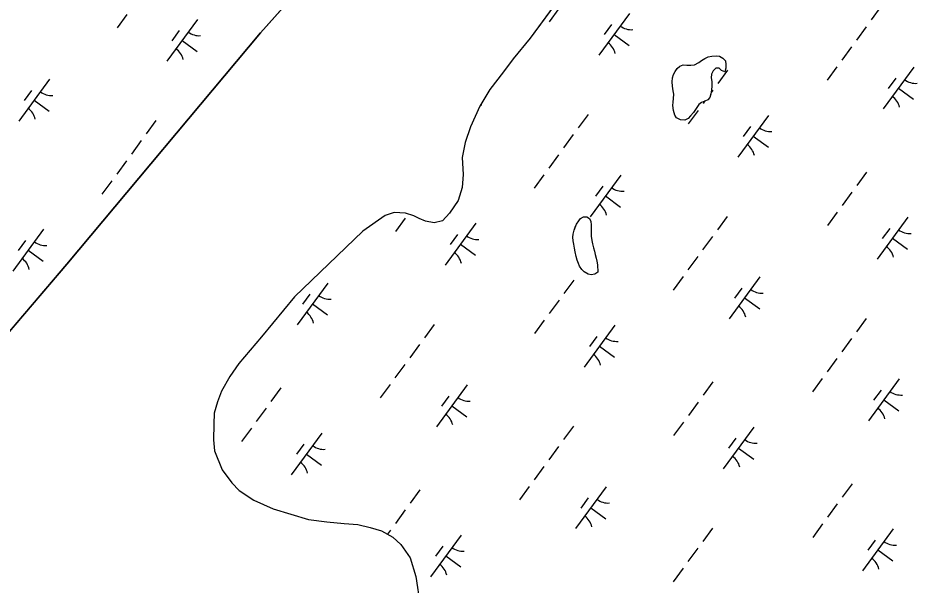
# Model space of a CAD drawing. Extents: x 3905714 to 3926767, y 183354 to 205755.
# Drawn here: x 3917019 to 3917886, y 197279 to 197826 of the extents above; entities that cross this region are included whole.
import ezdxf

# ---------------------------------------------------------------- set-up
doc = ezdxf.new("R2010")
doc.units = 0
doc.layers.add('V-TOPO-SHOR', color=7, linetype='Continuous')
doc.layers.add('V-WETL-SWMP', color=7, linetype='Continuous')

msp = doc.modelspace()

# ---------------------------------------------------------------- linework, layer by layer
at = {"layer": 'V-TOPO-SHOR'}
for points in [[(3916616.34, 196935.07), (3916635.79, 196956.89), (3916657.9, 196984.97), (3916695.87, 197046.91), (3916720.75, 197104.22), (3916733.49, 197137.58), (3916748.32, 197173.01), (3916772.61, 197217.26), (3916817.92, 197283.34), (3916964.22, 197470.01), (3917065.73, 197589.03), (3917252.47, 197812.02), (3917379.36, 197954.37)], [(3917569.44, 197884.86), (3917512.57, 197806.85), (3917496.26, 197787.09), (3917486.79, 197774.61), (3917473.63, 197757.45), (3917464.13, 197741.31), (3917455.14, 197721.52), (3917449.83, 197706.4), (3917447.13, 197691.79), (3917448.08, 197675.59), (3917446.96, 197663.06), (3917443.23, 197650.55), (3917434.8, 197638.06), (3917427.97, 197630.79), (3917420.12, 197628.74), (3917411.77, 197630.36), (3917405.52, 197633.01), (3917400.31, 197635.65), (3917392.49, 197638.31), (3917381.52, 197638.89), (3917372.63, 197635.81), (3917351.12, 197620.79), (3917285.46, 197557.45), (3917253.37, 197518.98), (3917231.8, 197492.99), (3917222.85, 197480.5), (3917214.93, 197466.45), (3917211.21, 197456.02), (3917208.01, 197445.07), (3917207.43, 197434.63), (3917207.34, 197419.48), (3917208.33, 197409.03), (3917215.53, 197390.7), (3917224.86, 197378.11), (3917232.13, 197370.76), (3917246.18, 197361.27), (3917264.93, 197352.8), (3917298.83, 197342.68), (3917316.57, 197340.49), (3917333.28, 197338.82), (3917346.33, 197337.7), (3917358.33, 197335.02), (3917369.28, 197331.82), (3917380.21, 197325.49), (3917388, 197318.65), (3917396.81, 197305.54), (3917402.45, 197287.75), (3917406.47, 197260.04)], [(3917670.15, 197735.16), (3917667.31, 197732.12), (3917664.95, 197729.55), (3917661.66, 197727.93), (3917657.43, 197728.18), (3917653.68, 197730.09), (3917652.05, 197732.68), (3917650.9, 197737.15), (3917650.23, 197742.09), (3917650.48, 197745.14), (3917650.97, 197748.89), (3917651, 197753.12), (3917650.54, 197756.18), (3917649.87, 197760.64), (3917649.42, 197764.87), (3917649.92, 197768.86), (3917650.87, 197771.91), (3917652.3, 197774.96), (3917654.2, 197777.76), (3917656.79, 197780.1), (3917660.09, 197781.25), (3917663.61, 197781), (3917667.6, 197780.97), (3917671.13, 197781.42), (3917675.13, 197783.51), (3917677.96, 197785.61), (3917681.03, 197787.47), (3917684.09, 197788.86), (3917687.62, 197789.55), (3917691.85, 197789.99), (3917695.13, 197789.5), (3917698.41, 197787.84), (3917700.98, 197785.01), (3917701.43, 197781.48), (3917701.17, 197777.96), (3917700.21, 197774.68), (3917697.17, 197775.87), (3917694.83, 197778), (3917691.54, 197778.01), (3917688.94, 197775.45), (3917687.52, 197772.4), (3917687.02, 197768.65), (3917687.71, 197765.12), (3917687.68, 197760.66), (3917687.43, 197757.14), (3917686.93, 197753.14), (3917685.74, 197749.86), (3917683.85, 197747.53), (3917681.02, 197746.37), (3917677.73, 197744.98), (3917675.37, 197743.11), (3917670.15, 197735.16)], [(3917577.88, 197581.15), (3917575.05, 197579.29), (3917571.53, 197578.6), (3917568.48, 197579.32), (3917564.73, 197581.46), (3917562.4, 197583.82), (3917560.3, 197586.89), (3917559.14, 197589.71), (3917557.99, 197592.77), (3917557.07, 197596.3), (3917556.15, 197600.77), (3917555.47, 197604.3), (3917554.79, 197608.29), (3917554.1, 197611.59), (3917553.89, 197614.88), (3917553.91, 197617.93), (3917554.87, 197621.92), (3917556.06, 197624.73), (3917557.25, 197627.54), (3917559.38, 197630.82), (3917561.28, 197633.15), (3917564.1, 197634.78), (3917567.16, 197634.76), (3917569.97, 197633.1), (3917571.12, 197630.04), (3917571.57, 197626.99), (3917571.32, 197623.23), (3917571.3, 197620.18), (3917571.27, 197615.95), (3917571.95, 197611.72), (3917572.64, 197608.66), (3917573.56, 197604.66), (3917574.48, 197601.6), (3917575.4, 197598.31), (3917576.32, 197594.78), (3917576.77, 197591.73), (3917577.45, 197588.2), (3917577.88, 197581.15)]]:
    msp.add_lwpolyline(points, dxfattribs=at)
at = {"layer": 'V-WETL-SWMP'}
for p, q in [((3917379.36, 197954.37), (3917252.47, 197812.02)), ((3917569.44, 197884.86), (3917512.57, 197806.85)), ((3917540.36, 197835.67), (3917530.9, 197822.76)), ((3917850.87, 197837.46), (3917841.41, 197824.55)), ((3917123.68, 197829.85), (3917114.23, 197816.94)), ((3917608.37, 197830.84), (3917578.82, 197790.51)), ((3917191.69, 197825.01), (3917162.14, 197784.68)), ((3917590.91, 197820.07), (3917583.82, 197810.39)), ((3917836.69, 197818.1), (3917827.23, 197805.19)), ((3917252.47, 197812.02), (3917065.73, 197589.03)), ((3917174.24, 197814.25), (3917167.15, 197804.57)), ((3917593.59, 197810.67), (3917608.11, 197800.03)), ((3917176.92, 197804.85), (3917191.44, 197794.21)), ((3917512.57, 197806.85), (3917496.26, 197787.09)), ((3917822.5, 197798.74), (3917813.05, 197785.83)), ((3917496.26, 197787.09), (3917486.79, 197774.61)), ((3917671.13, 197781.42), (3917675.13, 197783.51)), ((3917675.13, 197783.51), (3917677.96, 197785.61)), ((3917677.96, 197785.61), (3917681.03, 197787.47)), ((3917681.03, 197787.47), (3917684.09, 197788.86)), ((3917684.09, 197788.86), (3917687.62, 197789.55)), ((3917687.62, 197789.55), (3917691.85, 197789.99)), ((3917691.85, 197789.99), (3917695.13, 197789.5)), ((3917695.13, 197789.5), (3917698.41, 197787.84)), ((3917698.41, 197787.84), (3917700.98, 197785.01)), ((3917700.98, 197785.01), (3917701.43, 197781.48)), ((3917486.79, 197774.61), (3917473.63, 197757.45)), ((3917650.87, 197771.91), (3917652.3, 197774.96)), ((3917652.3, 197774.96), (3917654.2, 197777.76)), ((3917654.2, 197777.76), (3917656.79, 197780.1)), ((3917656.79, 197780.1), (3917660.09, 197781.25)), ((3917660.09, 197781.25), (3917663.61, 197781)), ((3917663.61, 197781), (3917667.6, 197780.97)), ((3917667.6, 197780.97), (3917671.13, 197781.42)), ((3917688.94, 197775.45), (3917687.52, 197772.4)), ((3917691.54, 197778.01), (3917688.94, 197775.45)), ((3917694.83, 197778), (3917691.54, 197778.01)), ((3917702.91, 197776.08), (3917693.45, 197763.18)), ((3917697.17, 197775.87), (3917694.83, 197778)), ((3917700.21, 197774.68), (3917697.17, 197775.87)), ((3917701.17, 197777.96), (3917700.21, 197774.68)), ((3917701.43, 197781.48), (3917701.17, 197777.96)), ((3917808.32, 197779.38), (3917798.86, 197766.47)), ((3917882.5, 197779.05), (3917852.95, 197738.72)), ((3917049.15, 197767.4), (3917019.6, 197727.06)), ((3917649.42, 197764.87), (3917649.92, 197768.86)), ((3917649.92, 197768.86), (3917650.87, 197771.91)), ((3917687.52, 197772.4), (3917687.02, 197768.65)), ((3917687.02, 197768.65), (3917687.71, 197765.12)), ((3917687.71, 197765.12), (3917687.68, 197760.66)), ((3917865.05, 197768.28), (3917857.96, 197758.6)), ((3917031.7, 197756.63), (3917024.61, 197746.95)), ((3917473.63, 197757.45), (3917464.13, 197741.31)), ((3917649.87, 197760.64), (3917649.42, 197764.87)), ((3917650.54, 197756.18), (3917649.87, 197760.64)), ((3917687.43, 197757.13), (3917686.93, 197753.15)), ((3917688.72, 197756.72), (3917687.1, 197754.52)), ((3917687.68, 197760.66), (3917687.43, 197757.13)), ((3917867.73, 197758.88), (3917882.25, 197748.24)), ((3917650.48, 197745.14), (3917650.97, 197748.89)), ((3917651, 197753.12), (3917650.54, 197756.18)), ((3917650.97, 197748.89), (3917651, 197753.12)), ((3917685.74, 197749.86), (3917683.85, 197747.53)), ((3917686.93, 197753.15), (3917685.74, 197749.86)), ((3917034.38, 197747.23), (3917048.9, 197736.59)), ((3917464.13, 197741.31), (3917455.14, 197721.52)), ((3917465.02, 197742.82), (3917465.57, 197742.42)), ((3917650.23, 197742.09), (3917650.48, 197745.14)), ((3917650.9, 197737.15), (3917650.23, 197742.09)), ((3917675.37, 197743.11), (3917670.15, 197735.16)), ((3917677.73, 197744.98), (3917675.37, 197743.11)), ((3917681.02, 197746.37), (3917677.73, 197744.98)), ((3917681.18, 197746.43), (3917679.27, 197743.82)), ((3917683.85, 197747.53), (3917681.02, 197746.37)), ((3917568.38, 197733.33), (3917558.92, 197720.42)), ((3917652.05, 197732.68), (3917650.9, 197737.15)), ((3917653.68, 197730.09), (3917652.05, 197732.68)), ((3917667.31, 197732.12), (3917664.95, 197729.55)), ((3917674.54, 197737.36), (3917665.08, 197724.46)), ((3917670.15, 197735.16), (3917667.31, 197732.12)), ((3917742.55, 197732.53), (3917713, 197692.2)), ((3917151.7, 197727.5), (3917142.25, 197714.59)), ((3917657.43, 197728.19), (3917653.68, 197730.09)), ((3917661.65, 197727.93), (3917657.43, 197728.19)), ((3917664.95, 197729.55), (3917661.65, 197727.93)), ((3917725.09, 197721.77), (3917718, 197712.09)), ((3917455.14, 197721.52), (3917449.83, 197706.4)), ((3917554.19, 197713.97), (3917544.74, 197701.06)), ((3917137.52, 197708.14), (3917128.06, 197695.23)), ((3917449.83, 197706.4), (3917447.13, 197691.79)), ((3917727.77, 197712.37), (3917742.29, 197701.73)), ((3917123.33, 197688.78), (3917113.88, 197675.87)), ((3917447.13, 197691.79), (3917448.08, 197675.59)), ((3917540.01, 197694.61), (3917530.55, 197681.7)), ((3917448.08, 197675.59), (3917446.96, 197663.06)), ((3917525.82, 197675.25), (3917516.37, 197662.34)), ((3917600.01, 197674.92), (3917570.46, 197634.58)), ((3917837.08, 197677.78), (3917827.63, 197664.87)), ((3917109.15, 197669.42), (3917099.69, 197656.51)), ((3917446.96, 197663.06), (3917443.23, 197650.55)), ((3917582.55, 197664.15), (3917575.46, 197654.47)), ((3917585.23, 197654.75), (3917599.75, 197644.11)), ((3917822.9, 197658.42), (3917813.44, 197645.51)), ((3917443.23, 197650.55), (3917434.8, 197638.06)), ((3917372.63, 197635.81), (3917351.12, 197620.79)), ((3917381.52, 197638.89), (3917372.63, 197635.81)), ((3917392.49, 197638.31), (3917381.52, 197638.89)), ((3917400.31, 197635.65), (3917392.49, 197638.31)), ((3917405.52, 197633.01), (3917400.31, 197635.65)), ((3917434.8, 197638.06), (3917427.97, 197630.79)), ((3917702.55, 197635.02), (3917693.1, 197622.11)), ((3917808.72, 197639.06), (3917799.26, 197626.15)), ((3917392.04, 197633.23), (3917382.59, 197620.33)), ((3917411.77, 197630.36), (3917405.52, 197633.01)), ((3917420.12, 197628.74), (3917411.77, 197630.36)), ((3917427.97, 197630.79), (3917420.12, 197628.74)), ((3917460.05, 197628.4), (3917430.5, 197588.07)), ((3917554.87, 197621.92), (3917557.25, 197627.54)), ((3917557.25, 197627.54), (3917559.38, 197630.82)), ((3917559.38, 197630.82), (3917561.28, 197633.15)), ((3917561.28, 197633.15), (3917564.1, 197634.78)), ((3917564.1, 197634.78), (3917567.16, 197634.76)), ((3917567.16, 197634.76), (3917569.97, 197633.1)), ((3917569.97, 197633.1), (3917571.12, 197630.04)), ((3917571.12, 197630.04), (3917571.57, 197626.99)), ((3917571.57, 197626.99), (3917571.32, 197623.23)), ((3917876.73, 197634.23), (3917847.18, 197593.89)), ((3917043.38, 197622.58), (3917013.83, 197582.24)), ((3917351.12, 197620.79), (3917285.46, 197557.45)), ((3917442.6, 197617.64), (3917435.51, 197607.96)), ((3917553.89, 197614.88), (3917553.91, 197617.93)), ((3917553.91, 197617.93), (3917554.87, 197621.92)), ((3917571.32, 197623.23), (3917571.27, 197615.95)), ((3917859.27, 197623.46), (3917852.18, 197613.78)), ((3917025.93, 197611.81), (3917018.83, 197602.13)), ((3917554.1, 197611.59), (3917553.89, 197614.88)), ((3917554.79, 197608.29), (3917554.1, 197611.59)), ((3917571.27, 197615.95), (3917571.96, 197611.72)), ((3917571.96, 197611.72), (3917572.64, 197608.66)), ((3917688.37, 197615.66), (3917678.91, 197602.75)), ((3917861.95, 197614.06), (3917876.47, 197603.42)), ((3917028.6, 197602.41), (3917043.12, 197591.77)), ((3917445.28, 197608.24), (3917459.8, 197597.6)), ((3917555.47, 197604.3), (3917554.79, 197608.29)), ((3917556.15, 197600.77), (3917555.47, 197604.3)), ((3917557.07, 197596.3), (3917556.15, 197600.77)), ((3917572.64, 197608.66), (3917573.56, 197604.66)), ((3917573.56, 197604.66), (3917574.48, 197601.6)), ((3917574.48, 197601.6), (3917575.4, 197598.31)), ((3917557.99, 197592.77), (3917557.07, 197596.3)), ((3917559.14, 197589.71), (3917557.99, 197592.77)), ((3917575.4, 197598.31), (3917576.32, 197594.78)), ((3917576.32, 197594.78), (3917576.77, 197591.72)), ((3917576.77, 197591.72), (3917577.45, 197588.2)), ((3917674.19, 197596.3), (3917664.73, 197583.39)), ((3917065.73, 197589.03), (3916964.22, 197470.01)), ((3917560.3, 197586.89), (3917559.14, 197589.71)), ((3917562.4, 197583.82), (3917560.3, 197586.89)), ((3917564.73, 197581.46), (3917562.4, 197583.82)), ((3917577.45, 197588.2), (3917577.88, 197581.15)), ((3917568.48, 197579.32), (3917564.73, 197581.46)), ((3917571.53, 197578.6), (3917568.48, 197579.32)), ((3917575.05, 197579.29), (3917571.53, 197578.6)), ((3917577.88, 197581.15), (3917575.05, 197579.29)), ((3917660, 197576.94), (3917650.55, 197564.03)), ((3917734.19, 197576.61), (3917704.64, 197536.28)), ((3917317.51, 197570.79), (3917287.96, 197530.45)), ((3917554.59, 197573.65), (3917545.13, 197560.74)), ((3917716.73, 197565.84), (3917709.64, 197556.16)), ((3917285.46, 197557.45), (3917253.37, 197518.98)), ((3917300.06, 197560.02), (3917292.97, 197550.34)), ((3917302.74, 197550.62), (3917317.26, 197539.98)), ((3917540.41, 197554.29), (3917530.95, 197541.38)), ((3917719.41, 197556.44), (3917733.93, 197545.81)), ((3917420.06, 197530.89), (3917410.61, 197517.98)), ((3917526.22, 197534.93), (3917516.77, 197522.02)), ((3917836.73, 197536.71), (3917827.28, 197523.81)), ((3917594.23, 197530.1), (3917564.68, 197489.76)), ((3917253.37, 197518.98), (3917231.8, 197492.99)), ((3917576.78, 197519.33), (3917569.69, 197509.65)), ((3917822.55, 197517.35), (3917813.09, 197504.45)), ((3917405.88, 197511.53), (3917396.42, 197498.62)), ((3917579.46, 197509.93), (3917593.98, 197499.29)), ((3917808.37, 197497.99), (3917798.91, 197485.09)), ((3917231.8, 197492.99), (3917222.85, 197480.5)), ((3917391.69, 197492.17), (3917382.24, 197479.26)), ((3917222.85, 197480.5), (3917214.93, 197466.45)), ((3917377.51, 197472.81), (3917368.05, 197459.9)), ((3917451.69, 197472.48), (3917422.14, 197432.15)), ((3917688.77, 197475.34), (3917679.31, 197462.44)), ((3917794.18, 197478.63), (3917784.73, 197465.73)), ((3917868.37, 197478.31), (3917838.82, 197437.97)), ((3917214.93, 197466.45), (3917211.21, 197456.02)), ((3917272.1, 197469.52), (3917262.64, 197456.61)), ((3917434.24, 197461.71), (3917427.15, 197452.03)), ((3917850.91, 197467.54), (3917843.82, 197457.86)), ((3917211.21, 197456.02), (3917208.01, 197445.07)), ((3917674.59, 197455.98), (3917665.13, 197443.08)), ((3917853.59, 197458.14), (3917868.11, 197447.5)), ((3917208.01, 197445.07), (3917207.43, 197434.63)), ((3917257.91, 197450.16), (3917248.46, 197437.25)), ((3917436.92, 197452.31), (3917451.44, 197441.68)), ((3917660.4, 197436.62), (3917650.95, 197423.72)), ((3917207.43, 197434.63), (3917207.34, 197419.48)), ((3917243.73, 197430.8), (3917234.27, 197417.89)), ((3917554.24, 197432.58), (3917544.78, 197419.68)), ((3917728.41, 197431.79), (3917698.86, 197391.46)), ((3917207.34, 197419.48), (3917208.33, 197409.03)), ((3917311.74, 197425.97), (3917282.19, 197385.63)), ((3917710.96, 197421.02), (3917703.87, 197411.34)), ((3917294.28, 197415.2), (3917287.19, 197405.52)), ((3917540.06, 197413.22), (3917530.6, 197400.32)), ((3917713.64, 197411.62), (3917728.16, 197400.99)), ((3917208.33, 197409.03), (3917215.53, 197390.7)), ((3917296.96, 197405.8), (3917311.48, 197395.16)), ((3917525.87, 197393.86), (3917516.42, 197380.96)), ((3917215.53, 197390.7), (3917224.86, 197378.11)), ((3917224.86, 197378.11), (3917232.13, 197370.76)), ((3917822.95, 197377.04), (3917813.49, 197364.13)), ((3917232.13, 197370.76), (3917246.18, 197361.27)), ((3917406.28, 197371.21), (3917396.82, 197358.3)), ((3917511.69, 197374.5), (3917502.23, 197361.6)), ((3917585.87, 197374.17), (3917556.32, 197333.84)), ((3917246.18, 197361.27), (3917264.93, 197352.8)), ((3917568.42, 197363.41), (3917561.33, 197353.73)), ((3917808.77, 197357.68), (3917799.31, 197344.77)), ((3917264.93, 197352.8), (3917298.83, 197342.68)), ((3917392.09, 197351.85), (3917382.64, 197338.94)), ((3917571.1, 197354.01), (3917585.62, 197343.37)), ((3917298.83, 197342.68), (3917316.57, 197340.49)), ((3917316.57, 197340.49), (3917333.28, 197338.82)), ((3917333.28, 197338.82), (3917346.33, 197337.7)), ((3917346.33, 197337.7), (3917358.33, 197335.02)), ((3917358.33, 197335.02), (3917369.28, 197331.82)), ((3917369.28, 197331.82), (3917380.21, 197325.49)), ((3917377.91, 197332.49), (3917374.99, 197328.51)), ((3917688.42, 197334.28), (3917678.96, 197321.37)), ((3917794.58, 197338.32), (3917785.13, 197325.41)), ((3917862.59, 197333.48), (3917833.04, 197293.15)), ((3917380.21, 197325.49), (3917388.01, 197318.65)), ((3917445.92, 197327.66), (3917416.37, 197287.33)), ((3917388.01, 197318.65), (3917396.81, 197305.54)), ((3917428.46, 197316.89), (3917421.37, 197307.21)), ((3917674.24, 197314.92), (3917664.78, 197302.01)), ((3917845.14, 197322.72), (3917838.05, 197313.04)), ((3917396.81, 197305.54), (3917402.45, 197287.75)), ((3917431.14, 197307.49), (3917445.66, 197296.85)), ((3917847.82, 197313.32), (3917862.34, 197302.68)), ((3917660.05, 197295.56), (3917650.6, 197282.65)), ((3917402.45, 197287.75), (3917406.47, 197260.04))]:
    msp.add_line(p, q, dxfattribs=at)
for centre, start, end in [((3917610.11, 197832.81), 232.99998, 274.54364), ((3917193.43, 197826.99), 232.99998, 274.54364), ((3917577.46, 197788.25), 12.99998, 54.54364), ((3917160.79, 197782.43), 12.99998, 54.54364), ((3917884.24, 197781.02), 232.99998, 274.54364), ((3917050.89, 197769.37), 232.99998, 274.54364), ((3917851.59, 197736.46), 12.99998, 54.54364), ((3917018.25, 197724.81), 12.99998, 54.54364), ((3917744.29, 197734.51), 232.99998, 274.54364), ((3917711.64, 197689.94), 12.99998, 54.54364), ((3917601.75, 197676.89), 232.99998, 274.54364), ((3917569.1, 197632.33), 12.99998, 54.54364), ((3917878.47, 197636.2), 232.99998, 274.54364), ((3917045.12, 197624.55), 232.99998, 274.54364), ((3917461.79, 197630.38), 232.99998, 274.54364), ((3917845.82, 197591.64), 12.99998, 54.54364), ((3917012.47, 197579.99), 12.99998, 54.54364), ((3917429.14, 197585.81), 12.99998, 54.54364), ((3917319.25, 197572.76), 232.99998, 274.54364), ((3917735.93, 197578.59), 232.99998, 274.54364), ((3917703.28, 197534.02), 12.99998, 54.54364), ((3917286.61, 197528.2), 12.99998, 54.54364), ((3917595.97, 197532.07), 232.99998, 274.54364), ((3917563.32, 197487.51), 12.99998, 54.54364), ((3917870.11, 197480.28), 232.99998, 274.54364), ((3917453.43, 197474.45), 232.99998, 274.54364), ((3917420.78, 197429.89), 12.99998, 54.54364), ((3917837.46, 197435.72), 12.99998, 54.54364), ((3917730.15, 197433.76), 232.99998, 274.54364), ((3917313.48, 197427.94), 232.99998, 274.54364), ((3917697.5, 197389.2), 12.99998, 54.54364), ((3917280.83, 197383.38), 12.99998, 54.54364), ((3917587.61, 197376.15), 232.99998, 274.54364), ((3917554.96, 197331.59), 12.99998, 54.54364), ((3917447.66, 197329.63), 232.99998, 274.54364), ((3917864.33, 197335.46), 232.99998, 274.54364), ((3917415.01, 197285.07), 12.99998, 54.54364), ((3917831.68, 197290.9), 12.99998, 54.54364)]:
    msp.add_arc(centre, 17.62, start, end, dxfattribs=at)

doc.saveas('drawing.dxf')
